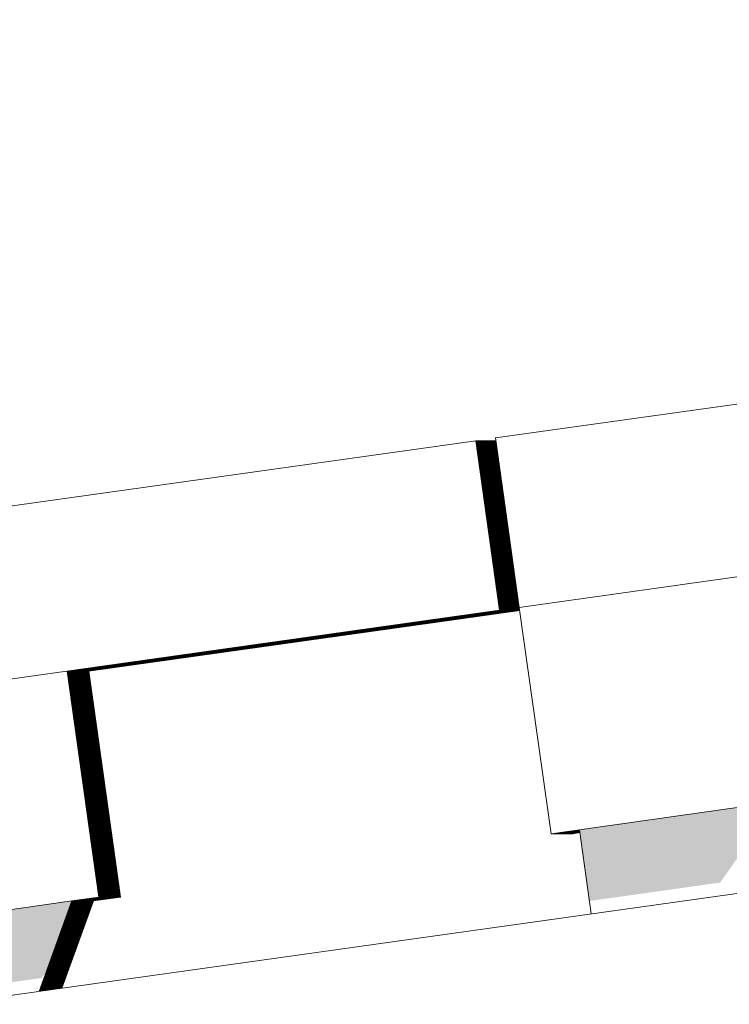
# Model space of a CAD drawing. Header units: metres. Extents: x -52 to 321, y -8 to 26.
# Tile 265 of 333: x 300.619 to 300.744, y 6.605 to 6.777. Entities that reach past the tile are written whole.
import ezdxf

# ---------------------------------------------------------------- set-up
doc = ezdxf.new("R2010")
doc.units = ezdxf.units.M
doc.header["$MEASUREMENT"] = 0
for name, color, linetype in [('30 Dachaufbau', 7, 'Continuous'), ('70 PV-Anlage', 7, 'Continuous'), ('94 Genehmigungsplanung Bemaßung', 7, 'Continuous')]:
    doc.layers.add(name, color=color, linetype=linetype)
doc.styles.add('ERSTELLTER_STIL_2', font='arial.ttf')
doc.dimstyles.new('ERSTELLTER_STIL__1', dxfattribs={"dimtxt": 0.25, "dimasz": 0.19, "dimexe": 0.18, "dimexo": 0.1, "dimgap": 0, "dimtad": 1, "dimtih": 1, "dimtoh": 1, "dimzin": 0, "dimdsep": 46, "dimtxsty": 'ERSTELLTER_STIL_2', "dimblk": 'ARROWHEAD_6', "dimblk1": 'ARROWHEAD_6', "dimblk2": 'ARROWHEAD_6', "dimcen": 0.09, "dimclrd": 7, "dimclre": 7, "dimclrt": 7, "dimazin": 0, "dimtfac": 1, "dimtdec": 4, "dimtmove": 0, "dimatfit": 3, "dimfxl": 1, "dimtolj": 1, "dimtzin": 0, "dimarcsym": 0})

# ---------------------------------------------------------------- blocks, each defined once
blk = doc.blocks.new('*D55', base_point=(33626.11544, -0.00275))
at = {"layer": '94 Genehmigungsplanung Bemaßung', "color": 7, "linetype": 'Continuous', "lineweight": 13}
for p, q in [((297.01606, 9.19055), (297.01606, 9.56555)), ((312.83606, 9.19055), (312.83606, 9.56555)), ((297.11606, 9.47805), (296.91606, 9.27805)), ((312.73606, 9.27805), (312.93606, 9.47805)), ((296.86606, 9.37805), (297.01606, 9.37805)), ((297.01606, 9.37805), (312.83606, 9.37805)), ((312.83606, 9.37805), (312.98606, 9.37805))]:
    blk.add_line(p, q, dxfattribs=at)
at = {"layer": '94 Genehmigungsplanung Bemaßung', "color": 7, "lineweight": 13, "insert": (304.49707, 9.42805), "char_height": 0.25, "attachment_point": 7, "style": 'ERSTELLTER_STIL_2'}
blk.add_mtext('\\A1;{\\pql;\\fArial|b0|i0|c0|p0;\\W1.000000;15,82}', dxfattribs=at)
blk = doc.blocks.new('ARROWHEAD_6')
at = {"color": 0, "linetype": 'Continuous', "lineweight": 0}
for p, q in [((-0.5, -0.5), (0.5, 0.5)), ((0, 0), (-1, 0))]:
    blk.add_line(p, q, dxfattribs=at)

msp = doc.modelspace()

# ---------------------------------------------------------------- hatches: boundary and pattern name
at = {"layer": '70 PV-Anlage', "linetype": 'Continuous', "lineweight": 0, "true_color": 0x000000}
for points in [[(300.69986, 6.6996), (300.70352, 6.67358), (300.70363, 6.67358), (300.69997, 6.6996)], [(300.70008, 6.6996), (300.69997, 6.6996), (300.70007, 6.69891), (300.70059, 6.69523), (300.70363, 6.67358), (300.70374, 6.67358)], [(300.70008, 6.6996), (300.70018, 6.69891), (300.7007, 6.69523), (300.70374, 6.67358), (300.70385, 6.67358), (300.70019, 6.6996)], [(300.7003, 6.6996), (300.70019, 6.6996), (300.70029, 6.69891), (300.7008, 6.69523), (300.70385, 6.67358), (300.70395, 6.67358)], [(300.7003, 6.6996), (300.70039, 6.69891), (300.70091, 6.69523), (300.70396, 6.67358), (300.70406, 6.67358), (300.70041, 6.6996)], [(300.70051, 6.6996), (300.70041, 6.6996), (300.7005, 6.69891), (300.70102, 6.69523), (300.70406, 6.67358), (300.70417, 6.67358)], [(300.70062, 6.6996), (300.70051, 6.6996), (300.70061, 6.69891), (300.70113, 6.69523), (300.70417, 6.67358), (300.70428, 6.67358)], [(300.70062, 6.6996), (300.70072, 6.69891), (300.70124, 6.69523), (300.70428, 6.67358), (300.70439, 6.67358), (300.70073, 6.6996)], [(300.70084, 6.6996), (300.70073, 6.6996), (300.70083, 6.69891), (300.70135, 6.69523), (300.70439, 6.67358), (300.7045, 6.67358)], [(300.70095, 6.6996), (300.70084, 6.6996), (300.70094, 6.69891), (300.70145, 6.69523), (300.7045, 6.67358), (300.70461, 6.67358)], [(300.70106, 6.6996), (300.70095, 6.6996), (300.70105, 6.69891), (300.70156, 6.69523), (300.70461, 6.67358), (300.70471, 6.67358)], [(300.70106, 6.6996), (300.70115, 6.69891), (300.70167, 6.69523), (300.70471, 6.67358), (300.70482, 6.67358), (300.70116, 6.6996)], [(300.70127, 6.6996), (300.70117, 6.6996), (300.70126, 6.69891), (300.70178, 6.69523), (300.70482, 6.67358), (300.70493, 6.67358)], [(300.70138, 6.6996), (300.70127, 6.6996), (300.70137, 6.69891), (300.70189, 6.69523), (300.70493, 6.67358), (300.70504, 6.67358)], [(300.70149, 6.6996), (300.70138, 6.6996), (300.70148, 6.69891), (300.702, 6.69523), (300.70504, 6.67358), (300.70515, 6.67358)], [(300.7016, 6.6996), (300.70149, 6.6996), (300.70159, 6.69891), (300.70211, 6.69523), (300.70515, 6.67358), (300.70526, 6.67358)], [(300.70171, 6.6996), (300.7016, 6.6996), (300.7017, 6.69891), (300.70221, 6.69523), (300.70526, 6.67358), (300.70536, 6.67358)], [(300.70182, 6.6996), (300.70171, 6.6996), (300.7018, 6.69891), (300.70232, 6.69523), (300.70536, 6.67358), (300.70547, 6.67358)], [(300.70192, 6.6996), (300.70182, 6.6996), (300.70191, 6.69891), (300.70243, 6.69523), (300.70547, 6.67358), (300.70558, 6.67358)], [(300.70203, 6.6996), (300.70192, 6.6996), (300.70202, 6.69891), (300.70254, 6.69523), (300.70558, 6.67358), (300.70569, 6.67358)], [(300.70214, 6.6996), (300.70203, 6.6996), (300.70213, 6.69891), (300.70265, 6.69523), (300.70569, 6.67358), (300.7058, 6.67358)], [(300.70214, 6.6996), (300.70224, 6.69891), (300.70276, 6.69523), (300.7058, 6.67358), (300.70591, 6.67358), (300.70225, 6.6996)], [(300.70236, 6.6996), (300.70225, 6.6996), (300.70235, 6.69891), (300.70286, 6.69523), (300.70591, 6.67358), (300.70602, 6.67358)], [(300.70247, 6.6996), (300.70236, 6.6996), (300.70245, 6.69891), (300.70297, 6.69523), (300.70602, 6.67358), (300.70612, 6.67358)], [(300.70257, 6.6996), (300.70247, 6.6996), (300.70256, 6.69891), (300.70308, 6.69523), (300.70612, 6.67358), (300.70623, 6.67358)], [(300.70268, 6.6996), (300.70258, 6.6996), (300.70267, 6.69891), (300.70319, 6.69523), (300.70623, 6.67358), (300.70634, 6.67358)], [(300.70279, 6.6996), (300.70268, 6.6996), (300.70278, 6.69891), (300.7033, 6.69523), (300.70634, 6.67358), (300.70645, 6.67358)], [(300.7029, 6.6996), (300.70279, 6.6996), (300.70289, 6.69891), (300.70341, 6.69523), (300.70645, 6.67358), (300.70656, 6.67358)], [(300.70301, 6.6996), (300.7029, 6.6996), (300.703, 6.69891), (300.70351, 6.69523), (300.70656, 6.67358), (300.70667, 6.67358)], [(300.70301, 6.6996), (300.70311, 6.69891), (300.70362, 6.69523), (300.70667, 6.67358), (300.70677, 6.67358), (300.70312, 6.6996)], [(300.70323, 6.6996), (300.70312, 6.6996), (300.70321, 6.69891), (300.70373, 6.69523), (300.70677, 6.67358), (300.70688, 6.67358)], [(300.70333, 6.6996), (300.70323, 6.6996), (300.70332, 6.69891), (300.70384, 6.69523), (300.70688, 6.67358), (300.70699, 6.67358)], [(300.7034, 6.6996), (300.70333, 6.6996), (300.70343, 6.69891), (300.70395, 6.69523), (300.70699, 6.67358), (300.70706, 6.67358), (300.70699, 6.67406)], [(300.70352, 6.67358), (300.69213, 6.67198), (300.69224, 6.67198), (300.70363, 6.67358)], [(300.69224, 6.67198), (300.69235, 6.67198), (300.70374, 6.67358), (300.70363, 6.67358)], [(300.69235, 6.67198), (300.69246, 6.67198), (300.70385, 6.67358), (300.70374, 6.67358)], [(300.70385, 6.67358), (300.69246, 6.67198), (300.69257, 6.67198), (300.70395, 6.67358)], [(300.69257, 6.67198), (300.69267, 6.67198), (300.70406, 6.67358), (300.70396, 6.67358)], [(300.70406, 6.67358), (300.69268, 6.67198), (300.69278, 6.67198), (300.70417, 6.67358)], [(300.70417, 6.67358), (300.69279, 6.67198), (300.69289, 6.67198), (300.70428, 6.67358)], [(300.69289, 6.67198), (300.693, 6.67198), (300.69506, 6.67227), (300.70439, 6.67358), (300.70428, 6.67358)], [(300.70439, 6.67358), (300.693, 6.67198), (300.69311, 6.67198), (300.7045, 6.67358)], [(300.69506, 6.67227), (300.693, 6.67198), (300.69506, 6.67227), (300.70438, 6.67358)], [(300.7045, 6.67358), (300.69311, 6.67198), (300.69322, 6.67198), (300.70461, 6.67358)], [(300.70461, 6.67358), (300.69322, 6.67198), (300.69332, 6.67198), (300.70471, 6.67358)], [(300.69333, 6.67198), (300.69343, 6.67198), (300.70482, 6.67358), (300.70472, 6.67358)], [(300.70482, 6.67358), (300.69344, 6.67198), (300.69354, 6.67198), (300.70493, 6.67358)], [(300.70493, 6.67358), (300.69354, 6.67198), (300.69365, 6.67198), (300.70504, 6.67358)], [(300.70504, 6.67358), (300.69365, 6.67198), (300.69376, 6.67198), (300.70515, 6.67358)], [(300.70515, 6.67358), (300.69376, 6.67198), (300.69387, 6.67198), (300.70526, 6.67358)], [(300.70526, 6.67358), (300.69387, 6.67198), (300.69398, 6.67198), (300.70536, 6.67358)], [(300.70536, 6.67358), (300.69398, 6.67198), (300.69408, 6.67198), (300.70547, 6.67358)], [(300.70547, 6.67358), (300.69409, 6.67198), (300.69419, 6.67198), (300.70558, 6.67358)], [(300.70558, 6.67358), (300.6942, 6.67198), (300.6943, 6.67198), (300.70569, 6.67358)], [(300.70569, 6.67358), (300.6943, 6.67198), (300.69441, 6.67198), (300.7058, 6.67358)], [(300.69441, 6.67198), (300.69452, 6.67198), (300.70591, 6.67358), (300.7058, 6.67358)], [(300.70591, 6.67358), (300.69452, 6.67198), (300.69463, 6.67198), (300.70602, 6.67358)], [(300.70602, 6.67358), (300.69463, 6.67198), (300.69473, 6.67198), (300.70612, 6.67358)], [(300.70612, 6.67358), (300.69474, 6.67198), (300.69484, 6.67198), (300.70623, 6.67358)], [(300.70623, 6.67358), (300.69485, 6.67198), (300.69495, 6.67198), (300.70634, 6.67358)], [(300.70634, 6.67358), (300.69495, 6.67198), (300.69506, 6.67198), (300.70645, 6.67358)], [(300.70645, 6.67358), (300.69506, 6.67198), (300.69517, 6.67198), (300.70656, 6.67358)], [(300.70656, 6.67358), (300.69517, 6.67198), (300.69528, 6.67198), (300.70667, 6.67358)], [(300.70667, 6.67358), (300.69528, 6.67198), (300.69538, 6.67198), (300.70677, 6.67358)], [(300.70677, 6.67358), (300.69539, 6.67198), (300.69549, 6.67198), (300.70688, 6.67358)], [(300.70688, 6.67358), (300.6955, 6.67198), (300.6956, 6.67198), (300.70699, 6.67358)], [(300.6956, 6.67198), (300.69571, 6.67198), (300.70706, 6.67358), (300.70699, 6.67358)], [(300.69571, 6.67198), (300.69582, 6.67198), (300.70706, 6.67356), (300.70706, 6.67357)], [(300.69582, 6.67198), (300.69593, 6.67198), (300.70706, 6.67354), (300.70706, 6.67356)], [(300.62777, 6.66293), (300.62787, 6.66293), (300.69224, 6.67198), (300.69213, 6.67198)], [(300.69224, 6.67198), (300.62787, 6.66293), (300.62798, 6.66293), (300.69235, 6.67198)], [(300.69235, 6.67198), (300.62798, 6.66293), (300.62809, 6.66293), (300.69246, 6.67198)], [(300.62809, 6.66293), (300.6282, 6.66293), (300.69257, 6.67198), (300.69246, 6.67198)], [(300.69257, 6.67198), (300.6282, 6.66293), (300.62831, 6.66293), (300.69267, 6.67198)], [(300.62831, 6.66293), (300.62842, 6.66293), (300.69278, 6.67198), (300.69268, 6.67198)], [(300.62842, 6.66293), (300.62852, 6.66293), (300.69289, 6.67198), (300.69279, 6.67198)], [(300.62852, 6.66293), (300.62862, 6.66293), (300.69299, 6.67198), (300.69289, 6.67198)], [(300.62863, 6.66293), (300.62874, 6.66293), (300.69311, 6.67198), (300.693, 6.67198)], [(300.62874, 6.66293), (300.62885, 6.66293), (300.69322, 6.67198), (300.69311, 6.67198)], [(300.62885, 6.66293), (300.62896, 6.66293), (300.69332, 6.67198), (300.69322, 6.67198)], [(300.62897, 6.66293), (300.62907, 6.66293), (300.69343, 6.67198), (300.69333, 6.67198)], [(300.62907, 6.66293), (300.62918, 6.66293), (300.69354, 6.67198), (300.69344, 6.67198)], [(300.62918, 6.66293), (300.62928, 6.66293), (300.69365, 6.67198), (300.69354, 6.67198)], [(300.62928, 6.66293), (300.62939, 6.66293), (300.69376, 6.67198), (300.69365, 6.67198)], [(300.69376, 6.67198), (300.62939, 6.66293), (300.6295, 6.66293), (300.69387, 6.67198)], [(300.6295, 6.66293), (300.62961, 6.66293), (300.69398, 6.67198), (300.69387, 6.67198)], [(300.62961, 6.66293), (300.62972, 6.66293), (300.69408, 6.67198), (300.69398, 6.67198)], [(300.62972, 6.66293), (300.62983, 6.66293), (300.69419, 6.67198), (300.69409, 6.67198)], [(300.62983, 6.66293), (300.62993, 6.66293), (300.6943, 6.67198), (300.6942, 6.67198)], [(300.62993, 6.66293), (300.63004, 6.66293), (300.69441, 6.67198), (300.6943, 6.67198)], [(300.69441, 6.67198), (300.63004, 6.66293), (300.63015, 6.66293), (300.69452, 6.67198)], [(300.63015, 6.66293), (300.63026, 6.66293), (300.69463, 6.67198), (300.69452, 6.67198)], [(300.63026, 6.66293), (300.63037, 6.66293), (300.69473, 6.67198), (300.69463, 6.67198)], [(300.63037, 6.66293), (300.63048, 6.66293), (300.69484, 6.67198), (300.69474, 6.67198)], [(300.63048, 6.66293), (300.63059, 6.66293), (300.69495, 6.67198), (300.69485, 6.67198)], [(300.63059, 6.66293), (300.63069, 6.66293), (300.69506, 6.67198), (300.69495, 6.67198)], [(300.63069, 6.66293), (300.6308, 6.66293), (300.69517, 6.67198), (300.69506, 6.67198)], [(300.69517, 6.67198), (300.6308, 6.66293), (300.63091, 6.66293), (300.69528, 6.67198)], [(300.69528, 6.67198), (300.63091, 6.66293), (300.63101, 6.66293), (300.69538, 6.67198)], [(300.69539, 6.67198), (300.63102, 6.66293), (300.63113, 6.66293), (300.69549, 6.67198)], [(300.63113, 6.66293), (300.63124, 6.66293), (300.6956, 6.67198), (300.6955, 6.67198)], [(300.63124, 6.66293), (300.63134, 6.66293), (300.69571, 6.67198), (300.6956, 6.67198)], [(300.63134, 6.66293), (300.63145, 6.66293), (300.69582, 6.67198), (300.69571, 6.67198)], [(300.69582, 6.67198), (300.63145, 6.66293), (300.63156, 6.66293), (300.69593, 6.67198)], [(300.62787, 6.66293), (300.62777, 6.66293), (300.62995, 6.64739), (300.63334, 6.62332), (300.63344, 6.62332)], [(300.62787, 6.66293), (300.63344, 6.62332), (300.63355, 6.62332), (300.62798, 6.66293)], [(300.62798, 6.66293), (300.63355, 6.62332), (300.63366, 6.62332), (300.62809, 6.66293)], [(300.63377, 6.62332), (300.6282, 6.66293), (300.62809, 6.66293), (300.63366, 6.62332)], [(300.62831, 6.66293), (300.6282, 6.66293), (300.63377, 6.62332), (300.63387, 6.62332)], [(300.63398, 6.62332), (300.62842, 6.66293), (300.62831, 6.66293), (300.63387, 6.62332)], [(300.63409, 6.62332), (300.62852, 6.66293), (300.62842, 6.66293), (300.63398, 6.62332)], [(300.62852, 6.66293), (300.63409, 6.62332), (300.6342, 6.62332), (300.62863, 6.66293)], [(300.63431, 6.62332), (300.62874, 6.66293), (300.62863, 6.66293), (300.6342, 6.62332)], [(300.63442, 6.62332), (300.62885, 6.66293), (300.62874, 6.66293), (300.63431, 6.62332)], [(300.63453, 6.62332), (300.62896, 6.66293), (300.62885, 6.66293), (300.63442, 6.62332)], [(300.62896, 6.66293), (300.63453, 6.62332), (300.63463, 6.62332), (300.62907, 6.66293)], [(300.63474, 6.62332), (300.62918, 6.66293), (300.62907, 6.66293), (300.63463, 6.62332)], [(300.63485, 6.62332), (300.62928, 6.66293), (300.62918, 6.66293), (300.63474, 6.62332)], [(300.63496, 6.62332), (300.62939, 6.66293), (300.62928, 6.66293), (300.63485, 6.62332)], [(300.6295, 6.66293), (300.62939, 6.66293), (300.63496, 6.62332), (300.63507, 6.62332)], [(300.63518, 6.62332), (300.62961, 6.66293), (300.6295, 6.66293), (300.63507, 6.62332)], [(300.63528, 6.62332), (300.62972, 6.66293), (300.62961, 6.66293), (300.63518, 6.62332)], [(300.63539, 6.62332), (300.62983, 6.66293), (300.62972, 6.66293), (300.63528, 6.62332)], [(300.6355, 6.62332), (300.62993, 6.66293), (300.62983, 6.66293), (300.63539, 6.62332)], [(300.63561, 6.62332), (300.63004, 6.66293), (300.62993, 6.66293), (300.6355, 6.62332)], [(300.63015, 6.66293), (300.63004, 6.66293), (300.63561, 6.62332), (300.63572, 6.62332)], [(300.63583, 6.62332), (300.63026, 6.66293), (300.63015, 6.66293), (300.63572, 6.62332)], [(300.63594, 6.62332), (300.63037, 6.66293), (300.63026, 6.66293), (300.63583, 6.62332)], [(300.63604, 6.62332), (300.63048, 6.66293), (300.63037, 6.66293), (300.63594, 6.62332)], [(300.63615, 6.62332), (300.63059, 6.66293), (300.63048, 6.66293), (300.63604, 6.62332)], [(300.63626, 6.62332), (300.63069, 6.66293), (300.63059, 6.66293), (300.63615, 6.62332)], [(300.63637, 6.62332), (300.6308, 6.66293), (300.63069, 6.66293), (300.63626, 6.62332)], [(300.63648, 6.62332), (300.63091, 6.66293), (300.6308, 6.66293), (300.63637, 6.62332)], [(300.63102, 6.66293), (300.63091, 6.66293), (300.63648, 6.62332), (300.63659, 6.62332)], [(300.63669, 6.62332), (300.63113, 6.66293), (300.63102, 6.66293), (300.63659, 6.62332)], [(300.6368, 6.62332), (300.63124, 6.66293), (300.63113, 6.66293), (300.63669, 6.62332)], [(300.63691, 6.62332), (300.63134, 6.66293), (300.63124, 6.66293), (300.6368, 6.62332)], [(300.63702, 6.62332), (300.63145, 6.66293), (300.63134, 6.66293), (300.63691, 6.62332)], [(300.63713, 6.62332), (300.63156, 6.66293), (300.63145, 6.66293), (300.63702, 6.62332)], [(300.71751, 6.63515), (300.71926, 6.62266), (300.74216, 6.62588), (300.74716, 6.63295), (300.74809, 6.63308), (300.74721, 6.63932)], [(300.71256, 6.63445), (300.71266, 6.63445), (300.71751, 6.63513), (300.71751, 6.63515)], [(300.71751, 6.63513), (300.71266, 6.63445), (300.71277, 6.63445), (300.71751, 6.63512)], [(300.71751, 6.63512), (300.71277, 6.63445), (300.71288, 6.63445), (300.71751, 6.6351)], [(300.71288, 6.63445), (300.71299, 6.63445), (300.71751, 6.63509), (300.71751, 6.6351)], [(300.71751, 6.63509), (300.71299, 6.63445), (300.7131, 6.63445), (300.71752, 6.63507)], [(300.7131, 6.63445), (300.7132, 6.63445), (300.71752, 6.63506), (300.71752, 6.63507)], [(300.7132, 6.63445), (300.71331, 6.63445), (300.71752, 6.63504), (300.71752, 6.63506)], [(300.71331, 6.63445), (300.71342, 6.63445), (300.71752, 6.63503), (300.71752, 6.63504)], [(300.71342, 6.63445), (300.71353, 6.63445), (300.71753, 6.63501), (300.71752, 6.63503)], [(300.71353, 6.63445), (300.71364, 6.63445), (300.71753, 6.635), (300.71753, 6.63501)], [(300.71364, 6.63445), (300.71375, 6.63445), (300.71753, 6.63498), (300.71753, 6.635)], [(300.71375, 6.63445), (300.71386, 6.63445), (300.71753, 6.63497), (300.71753, 6.63498)], [(300.71386, 6.63445), (300.71396, 6.63445), (300.71753, 6.63496), (300.71753, 6.63497)], [(300.71396, 6.63445), (300.71407, 6.63445), (300.71754, 6.63494), (300.71753, 6.63496)], [(300.71407, 6.63445), (300.71418, 6.63445), (300.71754, 6.63493), (300.71754, 6.63494)], [(300.71418, 6.63445), (300.71429, 6.63445), (300.71754, 6.63491), (300.71754, 6.63493)], [(300.71429, 6.63445), (300.7144, 6.63445), (300.71754, 6.6349), (300.71754, 6.63491)], [(300.7144, 6.63445), (300.71451, 6.63445), (300.71754, 6.63488), (300.71754, 6.6349)], [(300.71451, 6.63445), (300.71461, 6.63445), (300.71755, 6.63487), (300.71754, 6.63488)], [(300.71461, 6.63445), (300.71472, 6.63445), (300.71755, 6.63485), (300.71755, 6.63487)], [(300.71472, 6.63445), (300.71483, 6.63445), (300.71755, 6.63484), (300.71755, 6.63485)], [(300.71483, 6.63445), (300.71494, 6.63445), (300.71755, 6.63482), (300.71755, 6.63484)], [(300.71494, 6.63445), (300.71505, 6.63445), (300.71755, 6.63481), (300.71755, 6.63482)], [(300.71505, 6.63445), (300.71516, 6.63445), (300.71756, 6.63479), (300.71755, 6.63481)], [(300.71516, 6.63445), (300.71527, 6.63445), (300.71756, 6.63478), (300.71756, 6.63479)], [(300.71527, 6.63445), (300.71537, 6.63445), (300.71756, 6.63476), (300.71756, 6.63478)], [(300.71537, 6.63445), (300.71548, 6.63445), (300.71756, 6.63475), (300.71756, 6.63476)], [(300.71548, 6.63445), (300.71559, 6.63445), (300.71757, 6.63473), (300.71756, 6.63475)], [(300.71559, 6.63445), (300.7157, 6.63445), (300.71757, 6.63472), (300.71757, 6.63473)], [(300.71757, 6.63472), (300.7157, 6.63445), (300.7158, 6.63445), (300.71757, 6.6347)], [(300.71581, 6.63445), (300.71592, 6.63445), (300.71757, 6.63469), (300.71757, 6.6347)], [(300.71592, 6.63445), (300.71602, 6.63445), (300.71757, 6.63467), (300.71757, 6.63469)], [(300.71602, 6.63445), (300.71613, 6.63445), (300.71758, 6.63466), (300.71757, 6.63467)], [(300.71613, 6.63445), (300.71624, 6.63445), (300.71758, 6.63464), (300.71758, 6.63466)], [(300.71624, 6.63445), (300.71635, 6.63445), (300.71758, 6.63463), (300.71758, 6.63464)], [(300.59359, 6.605), (300.62333, 6.60918), (300.62416, 6.61035), (300.62861, 6.62266), (300.59845, 6.61842)], [(300.62861, 6.62264), (300.62289, 6.60681), (300.62299, 6.60683), (300.62872, 6.62266)], [(300.62872, 6.62264), (300.623, 6.60683), (300.62311, 6.60684), (300.62882, 6.62266)], [(300.62883, 6.62264), (300.62311, 6.60684), (300.62322, 6.60686), (300.62893, 6.62266)], [(300.62893, 6.62264), (300.62323, 6.60686), (300.62333, 6.60687), (300.62904, 6.62266)], [(300.62904, 6.62264), (300.62334, 6.60687), (300.62345, 6.60689), (300.62915, 6.62266)], [(300.62915, 6.62264), (300.62346, 6.60689), (300.62356, 6.60691), (300.62926, 6.62266)], [(300.62926, 6.62264), (300.62357, 6.60691), (300.62368, 6.60692), (300.62937, 6.62266)], [(300.62937, 6.62264), (300.62369, 6.60692), (300.62379, 6.60694), (300.62947, 6.62266)], [(300.62948, 6.62264), (300.6238, 6.60694), (300.62391, 6.60695), (300.62958, 6.62266)], [(300.62958, 6.62264), (300.62391, 6.60695), (300.62402, 6.60697), (300.62969, 6.62266)], [(300.62969, 6.62264), (300.62403, 6.60697), (300.62413, 6.60699), (300.6298, 6.62266)], [(300.6298, 6.62264), (300.62414, 6.60699), (300.62425, 6.607), (300.62991, 6.62266)], [(300.62861, 6.62266), (300.62416, 6.61035), (300.62861, 6.62266)], [(300.62991, 6.62264), (300.62426, 6.607), (300.62436, 6.60702), (300.63002, 6.62266)], [(300.63002, 6.62264), (300.62437, 6.60702), (300.62448, 6.60703), (300.63012, 6.62266)], [(300.63013, 6.62264), (300.62448, 6.60704), (300.62459, 6.60705), (300.63023, 6.62266)], [(300.63024, 6.62264), (300.6246, 6.60705), (300.62471, 6.60707), (300.63034, 6.62266)], [(300.63034, 6.62264), (300.62471, 6.60707), (300.62482, 6.60708), (300.63045, 6.62266)], [(300.63045, 6.62264), (300.62483, 6.60708), (300.62493, 6.6071), (300.63056, 6.62266)], [(300.63056, 6.62264), (300.62494, 6.6071), (300.62505, 6.60711), (300.63067, 6.62266)], [(300.63067, 6.62264), (300.62506, 6.60712), (300.62516, 6.60713), (300.63078, 6.62266)], [(300.63078, 6.62264), (300.62517, 6.60713), (300.62528, 6.60715), (300.63088, 6.62266)], [(300.63089, 6.62264), (300.62528, 6.60715), (300.62539, 6.60716), (300.63099, 6.62266)], [(300.63099, 6.62264), (300.6254, 6.60716), (300.6255, 6.60718), (300.6311, 6.62266)], [(300.6311, 6.62264), (300.62551, 6.60718), (300.62562, 6.60719), (300.63121, 6.62266)], [(300.63121, 6.62264), (300.62563, 6.6072), (300.62573, 6.60721), (300.63132, 6.62266)], [(300.63132, 6.62264), (300.62574, 6.60721), (300.62585, 6.60723), (300.63143, 6.62266)], [(300.63143, 6.62264), (300.62586, 6.60723), (300.62596, 6.60724), (300.63153, 6.62266)], [(300.63154, 6.62264), (300.62597, 6.60724), (300.62608, 6.60726), (300.63164, 6.62266)], [(300.63165, 6.62264), (300.62608, 6.60726), (300.62619, 6.60727), (300.63175, 6.62266)], [(300.63175, 6.62264), (300.6262, 6.60728), (300.6263, 6.60729), (300.63186, 6.62266)], [(300.63186, 6.62264), (300.62631, 6.60729), (300.62642, 6.60731), (300.63197, 6.62266)], [(300.63197, 6.62264), (300.62643, 6.60731), (300.62653, 6.60732), (300.63208, 6.62266)], [(300.63208, 6.62264), (300.62654, 6.60732), (300.62665, 6.60734), (300.63219, 6.62266)], [(300.63219, 6.62264), (300.62666, 6.60734), (300.62676, 6.60736), (300.63229, 6.62266)], [(300.6323, 6.62264), (300.62677, 6.60736), (300.62688, 6.60737), (300.6324, 6.62266)], [(300.62861, 6.62264), (300.63344, 6.62332), (300.63333, 6.62332), (300.62861, 6.62266)], [(300.62872, 6.62266), (300.62872, 6.62264), (300.63355, 6.62332), (300.63344, 6.62332)], [(300.62883, 6.62264), (300.63366, 6.62332), (300.63355, 6.62332), (300.62883, 6.62266)], [(300.62893, 6.62264), (300.63377, 6.62332), (300.63366, 6.62332), (300.62894, 6.62266)], [(300.62904, 6.62264), (300.63387, 6.62332), (300.63377, 6.62332), (300.62905, 6.62266)], [(300.62915, 6.62264), (300.63398, 6.62332), (300.63387, 6.62332), (300.62916, 6.62266)], [(300.62926, 6.62264), (300.63409, 6.62332), (300.63398, 6.62332), (300.62927, 6.62266)], [(300.62937, 6.62266), (300.62937, 6.62264), (300.6342, 6.62332), (300.63409, 6.62332)], [(300.62948, 6.62264), (300.63431, 6.62332), (300.6342, 6.62332), (300.62948, 6.62266)], [(300.62958, 6.62264), (300.63442, 6.62332), (300.63431, 6.62332), (300.62959, 6.62266)], [(300.62969, 6.62264), (300.63453, 6.62332), (300.63442, 6.62332), (300.6297, 6.62266)], [(300.6298, 6.62264), (300.63463, 6.62332), (300.63453, 6.62332), (300.62981, 6.62266)], [(300.62991, 6.62264), (300.63474, 6.62332), (300.63463, 6.62332), (300.62992, 6.62266)], [(300.63002, 6.62264), (300.63485, 6.62332), (300.63474, 6.62332), (300.63002, 6.62266)], [(300.63013, 6.62264), (300.63496, 6.62332), (300.63485, 6.62332), (300.63013, 6.62266)], [(300.63024, 6.62266), (300.63024, 6.62264), (300.63507, 6.62332), (300.63496, 6.62332)], [(300.63034, 6.62264), (300.63518, 6.62332), (300.63507, 6.62332), (300.63035, 6.62266)], [(300.63045, 6.62264), (300.63528, 6.62332), (300.63518, 6.62332), (300.63046, 6.62266)], [(300.63056, 6.62264), (300.63539, 6.62332), (300.63528, 6.62332), (300.63057, 6.62266)], [(300.63067, 6.62264), (300.6355, 6.62332), (300.63539, 6.62332), (300.63067, 6.62266)], [(300.63078, 6.62264), (300.63561, 6.62332), (300.6355, 6.62332), (300.63078, 6.62266)], [(300.63089, 6.62266), (300.63089, 6.62264), (300.63572, 6.62332), (300.63561, 6.62332)], [(300.63099, 6.62264), (300.63583, 6.62332), (300.63572, 6.62332), (300.631, 6.62266)], [(300.6311, 6.62264), (300.63594, 6.62332), (300.63583, 6.62332), (300.63111, 6.62266)], [(300.63121, 6.62264), (300.63604, 6.62332), (300.63594, 6.62332), (300.63122, 6.62266)], [(300.63132, 6.62264), (300.63615, 6.62332), (300.63604, 6.62332), (300.63133, 6.62266)], [(300.63143, 6.62264), (300.63626, 6.62332), (300.63615, 6.62332), (300.63143, 6.62266)], [(300.63154, 6.62264), (300.63637, 6.62332), (300.63626, 6.62332), (300.63154, 6.62266)], [(300.63165, 6.62264), (300.63648, 6.62332), (300.63637, 6.62332), (300.63165, 6.62266)], [(300.63175, 6.62264), (300.63658, 6.62332), (300.63648, 6.62332), (300.63176, 6.62266)], [(300.63186, 6.62264), (300.63669, 6.62332), (300.63659, 6.62332), (300.63187, 6.62266)], [(300.63197, 6.62264), (300.6368, 6.62332), (300.63669, 6.62332), (300.63198, 6.62266)], [(300.63208, 6.62264), (300.63691, 6.62332), (300.6368, 6.62332), (300.63208, 6.62266)], [(300.63219, 6.62264), (300.63702, 6.62332), (300.63691, 6.62332), (300.63219, 6.62266)], [(300.6323, 6.62264), (300.63713, 6.62332), (300.63702, 6.62332), (300.6323, 6.62266)]]:
    msp.add_hatch(color=18, dxfattribs=at).paths.add_polyline_path(points)

# ---------------------------------------------------------------- linework, layer by layer
at = {"layer": '30 Dachaufbau', "color": 7, "linetype": 'Continuous', "lineweight": 13}
msp.add_line((296.45119, 6.02052), (304.92606, 7.21158), dxfattribs=at)
at = {"layer": '70 PV-Anlage', "color": 7, "linetype": 'Continuous', "lineweight": 13}
for p, q in [((302.40261, 6.94266), (300.70281, 6.70377)), ((302.40678, 6.91295), (300.70699, 6.67406)), ((300.70699, 6.67406), (300.70281, 6.70377)), ((300.69935, 6.70328), (298.99955, 6.46439)), ((300.69945, 6.70328), (300.69935, 6.70328)), ((300.70352, 6.67358), (300.69935, 6.70328)), ((300.70363, 6.67358), (300.69945, 6.70328)), ((300.69956, 6.70328), (300.69945, 6.70328)), ((300.70374, 6.67358), (300.69956, 6.70328)), ((300.69967, 6.70328), (300.69956, 6.70328)), ((300.70385, 6.67358), (300.69967, 6.70328)), ((300.69978, 6.70328), (300.69967, 6.70328)), ((300.70395, 6.67358), (300.69978, 6.70328)), ((300.69989, 6.70328), (300.69978, 6.70328)), ((300.70406, 6.67358), (300.69989, 6.70328)), ((300.7, 6.70328), (300.69989, 6.70328)), ((300.70417, 6.67358), (300.7, 6.70328)), ((300.7001, 6.70328), (300.7, 6.70328)), ((300.70428, 6.67358), (300.7001, 6.70328)), ((300.70021, 6.70328), (300.70011, 6.70328)), ((300.70439, 6.67358), (300.70021, 6.70328)), ((300.70032, 6.70328), (300.70021, 6.70328)), ((300.7045, 6.67358), (300.70032, 6.70328)), ((300.70043, 6.70328), (300.70032, 6.70328)), ((300.70461, 6.67358), (300.70043, 6.70328)), ((300.70054, 6.70328), (300.70043, 6.70328)), ((300.70471, 6.67358), (300.70054, 6.70328)), ((300.70065, 6.70328), (300.70054, 6.70328)), ((300.70482, 6.67358), (300.70065, 6.70328)), ((300.70076, 6.70328), (300.70065, 6.70328)), ((300.70493, 6.67358), (300.70076, 6.70328)), ((300.70086, 6.70328), (300.70076, 6.70328)), ((300.70504, 6.67358), (300.70086, 6.70328)), ((300.70097, 6.70328), (300.70086, 6.70328)), ((300.70515, 6.67358), (300.70097, 6.70328)), ((300.70108, 6.70328), (300.70097, 6.70328)), ((300.70526, 6.67358), (300.70108, 6.70328)), ((300.70119, 6.70328), (300.70108, 6.70328)), ((300.70536, 6.67358), (300.70119, 6.70328)), ((300.7013, 6.70328), (300.70119, 6.70328)), ((300.70547, 6.67358), (300.7013, 6.70328)), ((300.70141, 6.70328), (300.7013, 6.70328)), ((300.70558, 6.67358), (300.70141, 6.70328)), ((300.70151, 6.70328), (300.70141, 6.70328)), ((300.70569, 6.67358), (300.70151, 6.70328)), ((300.70162, 6.70328), (300.70152, 6.70328)), ((300.7058, 6.67358), (300.70162, 6.70328)), ((300.70173, 6.70328), (300.70162, 6.70328)), ((300.70591, 6.67358), (300.70173, 6.70328)), ((300.70184, 6.70328), (300.70173, 6.70328)), ((300.70602, 6.67358), (300.70184, 6.70328)), ((300.70195, 6.70328), (300.70184, 6.70328)), ((300.70612, 6.67358), (300.70195, 6.70328)), ((300.70206, 6.70328), (300.70195, 6.70328)), ((300.70623, 6.67358), (300.70206, 6.70328)), ((300.70217, 6.70328), (300.70206, 6.70328)), ((300.70634, 6.67358), (300.70217, 6.70328)), ((300.70227, 6.70328), (300.70217, 6.70328)), ((300.70645, 6.67358), (300.70227, 6.70328)), ((300.70238, 6.70328), (300.70227, 6.70328)), ((300.70656, 6.67358), (300.70238, 6.70328)), ((300.70249, 6.70328), (300.70238, 6.70328)), ((300.70667, 6.67358), (300.70249, 6.70328)), ((300.7026, 6.70328), (300.70249, 6.70328)), ((300.70677, 6.67358), (300.7026, 6.70328)), ((300.70271, 6.70328), (300.7026, 6.70328)), ((300.70688, 6.67358), (300.70271, 6.70328)), ((300.70282, 6.70328), (300.70271, 6.70328)), ((300.70699, 6.67358), (300.70282, 6.70328)), ((300.70288, 6.70328), (300.70282, 6.70328)), ((300.70352, 6.67358), (299.00373, 6.43469)), ((300.69224, 6.67198), (300.70363, 6.67358)), ((300.69235, 6.67198), (300.70374, 6.67358)), ((300.69246, 6.67198), (300.70385, 6.67358)), ((300.69257, 6.67198), (300.70395, 6.67358)), ((300.69267, 6.67198), (300.70406, 6.67358)), ((300.69278, 6.67198), (300.70417, 6.67358)), ((300.69289, 6.67198), (300.70428, 6.67358)), ((300.693, 6.67198), (300.70439, 6.67358)), ((300.69311, 6.67198), (300.7045, 6.67358)), ((300.69322, 6.67198), (300.70461, 6.67358)), ((300.69332, 6.67198), (300.70471, 6.67358)), ((300.69343, 6.67198), (300.70482, 6.67358)), ((300.69354, 6.67198), (300.70493, 6.67358)), ((300.69365, 6.67198), (300.70504, 6.67358)), ((300.69376, 6.67198), (300.70515, 6.67358)), ((300.69387, 6.67198), (300.70526, 6.67358)), ((300.69398, 6.67198), (300.70536, 6.67358)), ((300.69408, 6.67198), (300.70547, 6.67358)), ((300.69419, 6.67198), (300.70558, 6.67358)), ((300.6943, 6.67198), (300.70569, 6.67358)), ((300.69441, 6.67198), (300.7058, 6.67358)), ((300.69452, 6.67198), (300.70591, 6.67358)), ((300.69463, 6.67198), (300.70602, 6.67358)), ((300.69473, 6.67198), (300.70612, 6.67358)), ((300.69484, 6.67198), (300.70623, 6.67358)), ((300.69495, 6.67198), (300.70634, 6.67358)), ((300.69506, 6.67198), (300.70645, 6.67358)), ((300.69517, 6.67198), (300.70656, 6.67358)), ((300.69528, 6.67198), (300.70667, 6.67358)), ((300.69539, 6.67198), (300.70677, 6.67358)), ((300.69549, 6.67198), (300.70688, 6.67358)), ((300.6956, 6.67198), (300.70699, 6.67358)), ((300.69571, 6.67198), (300.70706, 6.67357)), ((300.69582, 6.67198), (300.70706, 6.67356)), ((300.69593, 6.67198), (300.70706, 6.67354)), ((300.70363, 6.67358), (300.70352, 6.67358)), ((300.70374, 6.67358), (300.70363, 6.67358)), ((300.70385, 6.67358), (300.70374, 6.67358)), ((300.70395, 6.67358), (300.70385, 6.67358)), ((300.70406, 6.67358), (300.70396, 6.67358)), ((300.70417, 6.67358), (300.70406, 6.67358)), ((300.70428, 6.67358), (300.70417, 6.67358)), ((300.70439, 6.67358), (300.70428, 6.67358)), ((300.7045, 6.67358), (300.70439, 6.67358)), ((300.70461, 6.67358), (300.7045, 6.67358)), ((300.70471, 6.67358), (300.70461, 6.67358)), ((300.70482, 6.67358), (300.70471, 6.67358)), ((300.70493, 6.67358), (300.70482, 6.67358)), ((300.70504, 6.67358), (300.70493, 6.67358)), ((300.70515, 6.67358), (300.70504, 6.67358)), ((300.70526, 6.67358), (300.70515, 6.67358)), ((300.70536, 6.67358), (300.70526, 6.67358)), ((300.70547, 6.67358), (300.70536, 6.67358)), ((300.70558, 6.67358), (300.70547, 6.67358)), ((300.70569, 6.67358), (300.70558, 6.67358)), ((300.7058, 6.67358), (300.70569, 6.67358)), ((300.70591, 6.67358), (300.7058, 6.67358)), ((300.70602, 6.67358), (300.70591, 6.67358)), ((300.70612, 6.67358), (300.70602, 6.67358)), ((300.70623, 6.67358), (300.70612, 6.67358)), ((300.70634, 6.67358), (300.70623, 6.67358)), ((300.70645, 6.67358), (300.70634, 6.67358)), ((300.70656, 6.67358), (300.70645, 6.67358)), ((300.70667, 6.67358), (300.70656, 6.67358)), ((300.70677, 6.67358), (300.70667, 6.67358)), ((300.70688, 6.67358), (300.70677, 6.67358)), ((300.70699, 6.67358), (300.70688, 6.67358)), ((300.71255, 6.63445), (300.70699, 6.67406)), ((300.70706, 6.67357), (300.70699, 6.67358)), ((300.69224, 6.67198), (300.62787, 6.66293)), ((300.69235, 6.67198), (300.62798, 6.66293)), ((300.69246, 6.67198), (300.62809, 6.66293)), ((300.69257, 6.67198), (300.6282, 6.66293)), ((300.69267, 6.67198), (300.62831, 6.66293)), ((300.69278, 6.67198), (300.62841, 6.66293)), ((300.69289, 6.67198), (300.62852, 6.66293)), ((300.693, 6.67198), (300.62863, 6.66293)), ((300.69311, 6.67198), (300.62874, 6.66293)), ((300.69322, 6.67198), (300.62885, 6.66293)), ((300.69332, 6.67198), (300.62896, 6.66293)), ((300.69343, 6.67198), (300.62907, 6.66293)), ((300.69354, 6.67198), (300.62917, 6.66293)), ((300.69365, 6.67198), (300.62928, 6.66293)), ((300.69376, 6.67198), (300.62939, 6.66293)), ((300.69387, 6.67198), (300.6295, 6.66293)), ((300.69398, 6.67198), (300.62961, 6.66293)), ((300.69408, 6.67198), (300.62972, 6.66293)), ((300.69419, 6.67198), (300.62982, 6.66293)), ((300.6943, 6.67198), (300.62993, 6.66293)), ((300.69441, 6.67198), (300.63004, 6.66293)), ((300.69452, 6.67198), (300.63015, 6.66293)), ((300.69463, 6.67198), (300.63026, 6.66293)), ((300.69473, 6.67198), (300.63037, 6.66293)), ((300.69484, 6.67198), (300.63048, 6.66293)), ((300.69495, 6.67198), (300.63058, 6.66293)), ((300.69506, 6.67198), (300.63069, 6.66293)), ((300.69517, 6.67198), (300.6308, 6.66293)), ((300.69528, 6.67198), (300.63091, 6.66293)), ((300.69539, 6.67198), (300.63102, 6.66293)), ((300.69549, 6.67198), (300.63113, 6.66293)), ((300.6956, 6.67198), (300.63123, 6.66293)), ((300.69571, 6.67198), (300.63134, 6.66293)), ((300.69582, 6.67198), (300.63145, 6.66293)), ((300.69593, 6.67198), (300.63156, 6.66293)), ((300.69213, 6.67198), (300.69224, 6.67198)), ((300.69224, 6.67198), (300.69235, 6.67198)), ((300.69235, 6.67198), (300.69246, 6.67198)), ((300.69246, 6.67198), (300.69257, 6.67198)), ((300.69257, 6.67198), (300.69267, 6.67198)), ((300.69268, 6.67198), (300.69278, 6.67198)), ((300.69279, 6.67198), (300.69289, 6.67198)), ((300.69289, 6.67198), (300.693, 6.67198)), ((300.693, 6.67198), (300.69311, 6.67198)), ((300.69311, 6.67198), (300.69322, 6.67198)), ((300.69322, 6.67198), (300.69332, 6.67198)), ((300.69333, 6.67198), (300.69343, 6.67198)), ((300.69344, 6.67198), (300.69354, 6.67198)), ((300.69354, 6.67198), (300.69365, 6.67198)), ((300.69365, 6.67198), (300.69376, 6.67198)), ((300.69376, 6.67198), (300.69387, 6.67198)), ((300.69387, 6.67198), (300.69398, 6.67198)), ((300.69398, 6.67198), (300.69408, 6.67198)), ((300.69409, 6.67198), (300.69419, 6.67198)), ((300.6942, 6.67198), (300.6943, 6.67198)), ((300.69437, 6.67197), (300.6943, 6.67198)), ((300.6943, 6.67198), (300.69441, 6.67198)), ((300.69441, 6.67198), (300.69452, 6.67198)), ((300.69452, 6.67198), (300.69463, 6.67198)), ((300.69463, 6.67198), (300.69473, 6.67198)), ((300.69474, 6.67198), (300.69484, 6.67198)), ((300.69485, 6.67198), (300.69495, 6.67198)), ((300.69495, 6.67198), (300.69506, 6.67198)), ((300.69506, 6.67198), (300.69517, 6.67198)), ((300.69517, 6.67198), (300.69528, 6.67198)), ((300.69528, 6.67198), (300.69539, 6.67198)), ((300.69539, 6.67198), (300.69549, 6.67198)), ((300.6955, 6.67198), (300.6956, 6.67198)), ((300.69567, 6.67197), (300.6956, 6.67198)), ((300.6956, 6.67198), (300.69571, 6.67198)), ((300.69571, 6.67198), (300.69582, 6.67198)), ((300.69582, 6.67198), (300.69593, 6.67198)), ((300.62787, 6.66293), (300.62777, 6.66293)), ((300.63333, 6.62332), (300.62777, 6.66293)), ((300.63344, 6.62332), (300.62787, 6.66293)), ((300.62798, 6.66293), (300.62787, 6.66293)), ((300.63355, 6.62332), (300.62798, 6.66293)), ((300.62809, 6.66293), (300.62798, 6.66293)), ((300.63366, 6.62332), (300.62809, 6.66293)), ((300.6282, 6.66293), (300.62809, 6.66293)), ((300.63377, 6.62332), (300.6282, 6.66293)), ((300.62831, 6.66293), (300.6282, 6.66293)), ((300.63387, 6.62332), (300.62831, 6.66293)), ((300.62842, 6.66293), (300.62831, 6.66293)), ((300.63398, 6.62332), (300.62842, 6.66293)), ((300.62852, 6.66293), (300.62842, 6.66293)), ((300.63409, 6.62332), (300.62852, 6.66293)), ((300.62863, 6.66293), (300.62852, 6.66293)), ((300.6342, 6.62332), (300.62863, 6.66293)), ((300.62874, 6.66293), (300.62863, 6.66293)), ((300.63431, 6.62332), (300.62874, 6.66293)), ((300.62885, 6.66293), (300.62874, 6.66293)), ((300.63442, 6.62332), (300.62885, 6.66293)), ((300.62896, 6.66293), (300.62885, 6.66293)), ((300.63453, 6.62332), (300.62896, 6.66293)), ((300.62907, 6.66293), (300.62896, 6.66293)), ((300.63463, 6.62332), (300.62907, 6.66293)), ((300.62918, 6.66293), (300.62907, 6.66293)), ((300.63474, 6.62332), (300.62918, 6.66293)), ((300.62928, 6.66293), (300.62918, 6.66293)), ((300.63485, 6.62332), (300.62928, 6.66293)), ((300.62939, 6.66293), (300.62928, 6.66293)), ((300.63496, 6.62332), (300.62939, 6.66293)), ((300.6295, 6.66293), (300.62939, 6.66293)), ((300.63507, 6.62332), (300.6295, 6.66293)), ((300.62961, 6.66293), (300.6295, 6.66293)), ((300.63518, 6.62332), (300.62961, 6.66293)), ((300.62972, 6.66293), (300.62961, 6.66293)), ((300.63528, 6.62332), (300.62972, 6.66293)), ((300.62983, 6.66293), (300.62972, 6.66293)), ((300.63539, 6.62332), (300.62983, 6.66293)), ((300.62993, 6.66293), (300.62983, 6.66293)), ((300.6355, 6.62332), (300.62993, 6.66293)), ((300.63004, 6.66293), (300.62993, 6.66293)), ((300.63561, 6.62332), (300.63004, 6.66293)), ((300.63015, 6.66293), (300.63004, 6.66293)), ((300.63572, 6.62332), (300.63015, 6.66293)), ((300.63026, 6.66293), (300.63015, 6.66293)), ((300.63583, 6.62332), (300.63026, 6.66293)), ((300.63037, 6.66293), (300.63026, 6.66293)), ((300.63594, 6.62332), (300.63037, 6.66293)), ((300.63048, 6.66293), (300.63037, 6.66293)), ((300.63604, 6.62332), (300.63048, 6.66293)), ((300.63059, 6.66293), (300.63048, 6.66293)), ((300.63615, 6.62332), (300.63059, 6.66293)), ((300.63069, 6.66293), (300.63059, 6.66293)), ((300.63626, 6.62332), (300.63069, 6.66293)), ((300.6308, 6.66293), (300.63069, 6.66293)), ((300.63637, 6.62332), (300.6308, 6.66293)), ((300.63091, 6.66293), (300.6308, 6.66293)), ((300.63648, 6.62332), (300.63091, 6.66293)), ((300.63102, 6.66293), (300.63091, 6.66293)), ((300.63659, 6.62332), (300.63102, 6.66293)), ((300.63113, 6.66293), (300.63102, 6.66293)), ((300.63669, 6.62332), (300.63113, 6.66293)), ((300.63124, 6.66293), (300.63113, 6.66293)), ((300.6368, 6.62332), (300.63124, 6.66293)), ((300.63134, 6.66293), (300.63124, 6.66293)), ((300.63691, 6.62332), (300.63134, 6.66293)), ((300.63145, 6.66293), (300.63134, 6.66293)), ((300.63702, 6.62332), (300.63145, 6.66293)), ((300.63156, 6.66293), (300.63145, 6.66293)), ((300.63713, 6.62332), (300.63156, 6.66293)), ((300.75216, 6.64002), (300.71255, 6.63445)), ((300.71266, 6.63445), (300.71751, 6.63513)), ((300.71277, 6.63445), (300.71751, 6.63512)), ((300.71288, 6.63445), (300.71751, 6.6351)), ((300.71299, 6.63445), (300.71751, 6.63509)), ((300.7131, 6.63445), (300.71752, 6.63507)), ((300.7132, 6.63445), (300.71752, 6.63506)), ((300.71331, 6.63445), (300.71752, 6.63504)), ((300.71342, 6.63445), (300.71752, 6.63503)), ((300.71353, 6.63445), (300.71753, 6.63501)), ((300.71364, 6.63445), (300.71753, 6.635)), ((300.71375, 6.63445), (300.71753, 6.63498)), ((300.71386, 6.63445), (300.71753, 6.63497)), ((300.71396, 6.63445), (300.71753, 6.63496)), ((300.71407, 6.63445), (300.71754, 6.63494)), ((300.71418, 6.63445), (300.71754, 6.63493)), ((300.71429, 6.63445), (300.71754, 6.63491)), ((300.7144, 6.63445), (300.71754, 6.6349)), ((300.71451, 6.63445), (300.71754, 6.63488)), ((300.71461, 6.63445), (300.71755, 6.63487)), ((300.71472, 6.63445), (300.71755, 6.63485)), ((300.71483, 6.63445), (300.71755, 6.63484)), ((300.71494, 6.63445), (300.71755, 6.63482)), ((300.71505, 6.63445), (300.71755, 6.63481)), ((300.71516, 6.63445), (300.71756, 6.63479)), ((300.71527, 6.63445), (300.71756, 6.63478)), ((300.71537, 6.63445), (300.71756, 6.63476)), ((300.71548, 6.63445), (300.71756, 6.63475)), ((300.71559, 6.63445), (300.71757, 6.63473)), ((300.7157, 6.63445), (300.71757, 6.63472)), ((300.71581, 6.63445), (300.71757, 6.6347)), ((300.71592, 6.63445), (300.71757, 6.63469)), ((300.71602, 6.63445), (300.71757, 6.63467)), ((300.71613, 6.63445), (300.71758, 6.63466)), ((300.71624, 6.63445), (300.71758, 6.63464)), ((300.71635, 6.63445), (300.71758, 6.63463)), ((300.71751, 6.63515), (300.71958, 6.6204)), ((300.71255, 6.63445), (300.71266, 6.63445)), ((300.71266, 6.63445), (300.71277, 6.63445)), ((300.71277, 6.63445), (300.71288, 6.63445)), ((300.71288, 6.63445), (300.71299, 6.63445)), ((300.71299, 6.63445), (300.7131, 6.63445)), ((300.7131, 6.63445), (300.7132, 6.63445)), ((300.7132, 6.63445), (300.71331, 6.63445)), ((300.71331, 6.63445), (300.71342, 6.63445)), ((300.71342, 6.63445), (300.71353, 6.63445)), ((300.71353, 6.63445), (300.71364, 6.63445)), ((300.71364, 6.63445), (300.71375, 6.63445)), ((300.71375, 6.63445), (300.71386, 6.63445)), ((300.71386, 6.63445), (300.71396, 6.63445)), ((300.71396, 6.63445), (300.71407, 6.63445)), ((300.71407, 6.63445), (300.71418, 6.63445)), ((300.71418, 6.63445), (300.71429, 6.63445)), ((300.71429, 6.63445), (300.7144, 6.63445)), ((300.7144, 6.63445), (300.71451, 6.63445)), ((300.71451, 6.63445), (300.71461, 6.63445)), ((300.71461, 6.63445), (300.71472, 6.63445)), ((300.71472, 6.63445), (300.71483, 6.63445)), ((300.71483, 6.63445), (300.71494, 6.63445)), ((300.71494, 6.63445), (300.71505, 6.63445)), ((300.71505, 6.63445), (300.71516, 6.63445)), ((300.71516, 6.63445), (300.71527, 6.63445)), ((300.71527, 6.63445), (300.71537, 6.63445)), ((300.71537, 6.63445), (300.71548, 6.63445)), ((300.71548, 6.63445), (300.71559, 6.63445)), ((300.71559, 6.63445), (300.7157, 6.63445)), ((300.7157, 6.63445), (300.71581, 6.63445)), ((300.71581, 6.63445), (300.71592, 6.63445)), ((300.71592, 6.63445), (300.71602, 6.63445)), ((300.71602, 6.63445), (300.71613, 6.63445)), ((300.71613, 6.63445), (300.71624, 6.63445)), ((300.71624, 6.63445), (300.71635, 6.63445)), ((300.62861, 6.62266), (300.59845, 6.61842)), ((300.62288, 6.60681), (300.62861, 6.62266)), ((300.62299, 6.60683), (300.62872, 6.62266)), ((300.62311, 6.60684), (300.62882, 6.62266)), ((300.62322, 6.60686), (300.62893, 6.62266)), ((300.62333, 6.60687), (300.62904, 6.62266)), ((300.62345, 6.60689), (300.62915, 6.62266)), ((300.62356, 6.60691), (300.62926, 6.62266)), ((300.62368, 6.60692), (300.62937, 6.62266)), ((300.62379, 6.60694), (300.62947, 6.62266)), ((300.62391, 6.60695), (300.62958, 6.62266)), ((300.62402, 6.60697), (300.62969, 6.62266)), ((300.62413, 6.60699), (300.6298, 6.62266)), ((300.62425, 6.607), (300.62991, 6.62266)), ((300.62436, 6.60702), (300.63002, 6.62266)), ((300.62448, 6.60703), (300.63012, 6.62266)), ((300.62459, 6.60705), (300.63023, 6.62266)), ((300.62471, 6.60707), (300.63034, 6.62266)), ((300.62482, 6.60708), (300.63045, 6.62266)), ((300.62493, 6.6071), (300.63056, 6.62266)), ((300.62505, 6.60711), (300.63067, 6.62266)), ((300.62516, 6.60713), (300.63078, 6.62266)), ((300.62528, 6.60715), (300.63088, 6.62266)), ((300.62539, 6.60716), (300.63099, 6.62266)), ((300.6255, 6.60718), (300.6311, 6.62266)), ((300.62562, 6.60719), (300.63121, 6.62266)), ((300.62573, 6.60721), (300.63132, 6.62266)), ((300.62585, 6.60723), (300.63143, 6.62266)), ((300.62596, 6.60724), (300.63153, 6.62266)), ((300.62608, 6.60726), (300.63164, 6.62266)), ((300.62619, 6.60727), (300.63175, 6.62266)), ((300.6263, 6.60729), (300.63186, 6.62266)), ((300.62642, 6.60731), (300.63197, 6.62266)), ((300.62653, 6.60732), (300.63208, 6.62266)), ((300.62665, 6.60734), (300.63219, 6.62266)), ((300.62676, 6.60736), (300.63229, 6.62266)), ((300.62688, 6.60737), (300.6324, 6.62266)), ((300.63333, 6.62332), (300.62861, 6.62266)), ((300.62872, 6.62266), (300.62861, 6.62264)), ((300.62872, 6.62266), (300.63344, 6.62332)), ((300.62882, 6.62266), (300.62872, 6.62264)), ((300.62883, 6.62266), (300.63355, 6.62332)), ((300.62893, 6.62266), (300.62883, 6.62264)), ((300.62893, 6.62266), (300.63366, 6.62332)), ((300.62904, 6.62266), (300.62893, 6.62264)), ((300.62904, 6.62266), (300.63377, 6.62332)), ((300.62915, 6.62266), (300.62904, 6.62264)), ((300.62915, 6.62266), (300.63387, 6.62332)), ((300.62926, 6.62266), (300.62915, 6.62264)), ((300.62926, 6.62266), (300.63398, 6.62332)), ((300.62937, 6.62266), (300.62926, 6.62264)), ((300.62937, 6.62266), (300.63409, 6.62332)), ((300.62947, 6.62266), (300.62937, 6.62264)), ((300.62948, 6.62266), (300.6342, 6.62332)), ((300.62958, 6.62266), (300.62948, 6.62264)), ((300.62958, 6.62266), (300.63431, 6.62332)), ((300.62969, 6.62266), (300.62958, 6.62264)), ((300.62969, 6.62266), (300.63442, 6.62332)), ((300.6298, 6.62266), (300.62969, 6.62264)), ((300.6298, 6.62266), (300.63453, 6.62332)), ((300.62991, 6.62266), (300.6298, 6.62264)), ((300.62991, 6.62266), (300.63463, 6.62332)), ((300.63002, 6.62266), (300.62991, 6.62264)), ((300.63002, 6.62266), (300.63474, 6.62332)), ((300.63012, 6.62266), (300.63002, 6.62264)), ((300.63013, 6.62266), (300.63485, 6.62332)), ((300.63023, 6.62266), (300.63013, 6.62264)), ((300.63024, 6.62266), (300.63496, 6.62332)), ((300.63034, 6.62266), (300.63024, 6.62264)), ((300.63034, 6.62266), (300.63507, 6.62332)), ((300.63045, 6.62266), (300.63034, 6.62264)), ((300.63045, 6.62266), (300.63518, 6.62332)), ((300.63056, 6.62266), (300.63045, 6.62264)), ((300.63056, 6.62266), (300.63528, 6.62332)), ((300.63067, 6.62266), (300.63056, 6.62264)), ((300.63067, 6.62266), (300.63539, 6.62332)), ((300.63078, 6.62266), (300.63067, 6.62264)), ((300.63078, 6.62266), (300.6355, 6.62332)), ((300.63088, 6.62266), (300.63078, 6.62264)), ((300.63088, 6.62266), (300.63561, 6.62332)), ((300.63099, 6.62266), (300.63089, 6.62264)), ((300.6311, 6.62266), (300.63099, 6.62264)), ((300.631, 6.62266), (300.63572, 6.62332)), ((300.6311, 6.62266), (300.63583, 6.62332)), ((300.63121, 6.62266), (300.6311, 6.62264)), ((300.63121, 6.62266), (300.63594, 6.62332)), ((300.63132, 6.62266), (300.63121, 6.62264)), ((300.63132, 6.62266), (300.63604, 6.62332)), ((300.63143, 6.62266), (300.63132, 6.62264)), ((300.63143, 6.62266), (300.63615, 6.62332)), ((300.63153, 6.62266), (300.63143, 6.62264)), ((300.63154, 6.62266), (300.63626, 6.62332)), ((300.63164, 6.62266), (300.63154, 6.62264)), ((300.63165, 6.62266), (300.63637, 6.62332)), ((300.63175, 6.62266), (300.63165, 6.62264)), ((300.63175, 6.62266), (300.63648, 6.62332)), ((300.63186, 6.62266), (300.63175, 6.62264)), ((300.63186, 6.62266), (300.63659, 6.62332)), ((300.63197, 6.62266), (300.63186, 6.62264)), ((300.63197, 6.62266), (300.63669, 6.62332)), ((300.63208, 6.62266), (300.63197, 6.62264)), ((300.63208, 6.62266), (300.6368, 6.62332)), ((300.63219, 6.62266), (300.63208, 6.62264)), ((300.63219, 6.62266), (300.63691, 6.62332)), ((300.63229, 6.62266), (300.63219, 6.62264)), ((300.6323, 6.62266), (300.63702, 6.62332)), ((300.6324, 6.62266), (300.6323, 6.62264)), ((300.6324, 6.62266), (300.63713, 6.62332)), ((300.63344, 6.62332), (300.63333, 6.62332)), ((300.63355, 6.62332), (300.63344, 6.62332)), ((300.63366, 6.62332), (300.63355, 6.62332)), ((300.63377, 6.62332), (300.63366, 6.62332)), ((300.63366, 6.62332), (300.63366, 6.62332)), ((300.63387, 6.62332), (300.63377, 6.62332)), ((300.63377, 6.62332), (300.63377, 6.62332)), ((300.63398, 6.62332), (300.63387, 6.62332)), ((300.63409, 6.62332), (300.63398, 6.62332)), ((300.63398, 6.62332), (300.63398, 6.62332)), ((300.6342, 6.62332), (300.63409, 6.62332)), ((300.63431, 6.62332), (300.6342, 6.62332)), ((300.6342, 6.62332), (300.6342, 6.62332)), ((300.63442, 6.62332), (300.63431, 6.62332)), ((300.63453, 6.62332), (300.63442, 6.62332)), ((300.63442, 6.62332), (300.63442, 6.62332)), ((300.63463, 6.62332), (300.63453, 6.62332)), ((300.63474, 6.62332), (300.63463, 6.62332)), ((300.63485, 6.62332), (300.63474, 6.62332)), ((300.63474, 6.62332), (300.63474, 6.62332)), ((300.63496, 6.62332), (300.63485, 6.62332)), ((300.63507, 6.62332), (300.63496, 6.62332)), ((300.63518, 6.62332), (300.63507, 6.62332)), ((300.63528, 6.62332), (300.63518, 6.62332)), ((300.63518, 6.62332), (300.63518, 6.62332)), ((300.63539, 6.62332), (300.63528, 6.62332)), ((300.6355, 6.62332), (300.63539, 6.62332)), ((300.63561, 6.62332), (300.6355, 6.62332)), ((300.6355, 6.62332), (300.6355, 6.62332)), ((300.63572, 6.62332), (300.63561, 6.62332)), ((300.63561, 6.62332), (300.63561, 6.62332)), ((300.63583, 6.62332), (300.63572, 6.62332)), ((300.63594, 6.62332), (300.63583, 6.62332)), ((300.63583, 6.62332), (300.63583, 6.62332)), ((300.63604, 6.62332), (300.63594, 6.62332)), ((300.63615, 6.62332), (300.63604, 6.62332)), ((300.63626, 6.62332), (300.63615, 6.62332)), ((300.63615, 6.62332), (300.63615, 6.62332)), ((300.63637, 6.62332), (300.63626, 6.62332)), ((300.63648, 6.62332), (300.63637, 6.62332)), ((300.63659, 6.62332), (300.63648, 6.62332)), ((300.63648, 6.62332), (300.63648, 6.62332)), ((300.63669, 6.62332), (300.63659, 6.62332)), ((300.6368, 6.62332), (300.63669, 6.62332)), ((300.63691, 6.62332), (300.6368, 6.62332)), ((300.63702, 6.62332), (300.63691, 6.62332)), ((300.63691, 6.62332), (300.63691, 6.62332)), ((300.63713, 6.62332), (300.63702, 6.62332))]:
    msp.add_line(p, q, dxfattribs=at)

# ---------------------------------------------------------------- dimensions: what is measured, and where the dimension line sits
at = {"layer": '94 Genehmigungsplanung Bemaßung', "color": 7, "linetype": 'Continuous', "lineweight": 13}
dim = msp.add_linear_dim(base=(312.83606, 9.37805), p1=(297.01606, 3.34725), p2=(312.83606, 3.34725), dimstyle='ERSTELLTER_STIL__1', dxfattribs=at)
dim.commit()
dim.dimension.update_dxf_attribs({"geometry": '*D55', "text_midpoint": (304.91585, 9.55305), "dimtype": 160})

doc.saveas('drawing.dxf')
